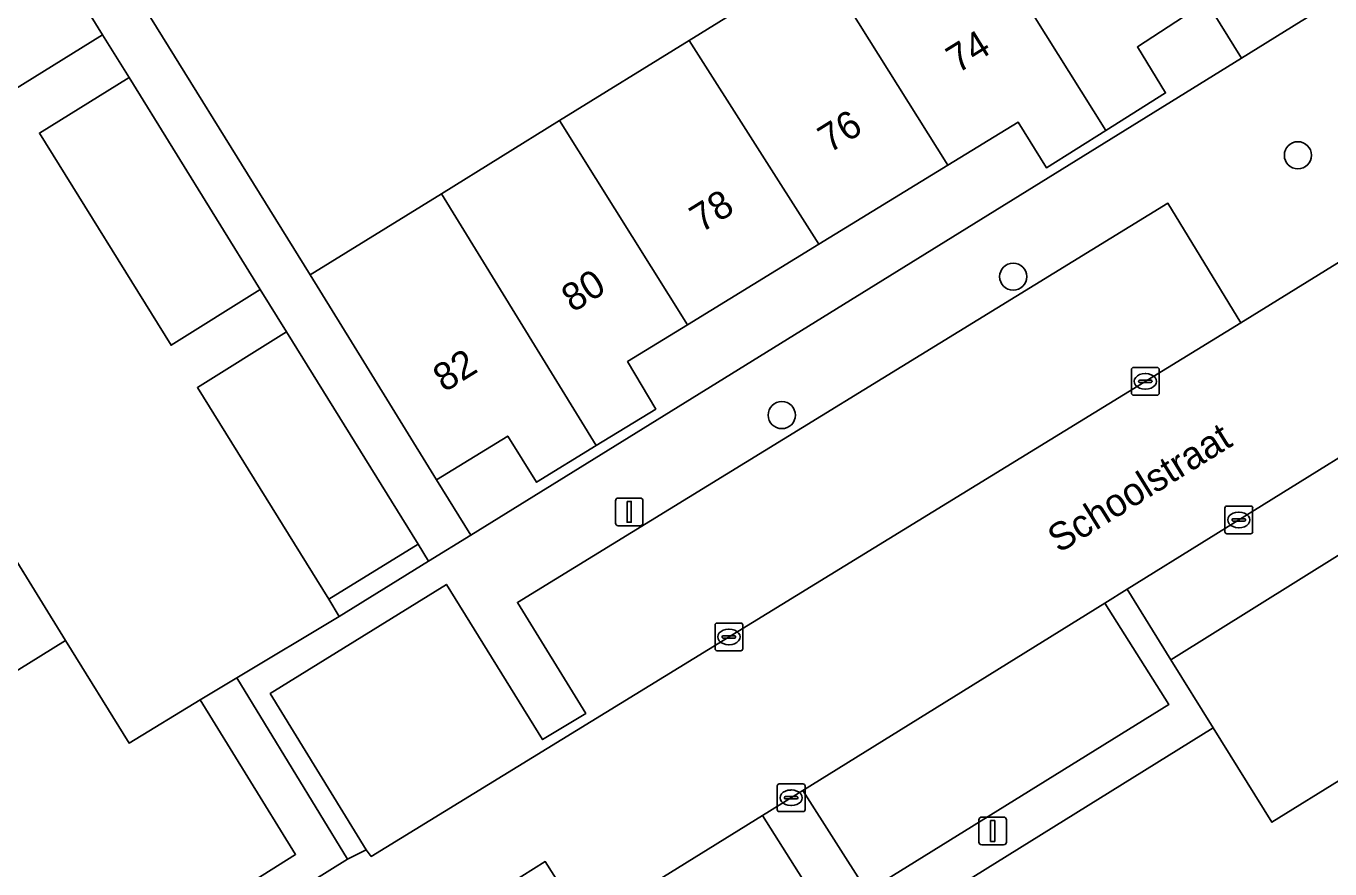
# Model space of a CAD drawing. Extents: x 160377 to 161131, y 383938 to 384853.
# Drawn here: x 160690.47 to 160737.47, y 384275.52 to 384305.89 of the extents above; entities that cross this region are included whole.
import ezdxf

# ---------------------------------------------------------------- set-up
doc = ezdxf.new("R2010")
doc.units = 0
for name, color, linetype in [('IMGEO_Boom', 7, 'Continuous'), ('IMGEO_Erf', 7, 'Continuous'), ('IMGEO_Kolk', 7, 'Continuous'), ('IMGEO_Lichtmast', 7, 'Continuous'), ('IMGEO_Muur', 7, 'Continuous'), ('IMGEO_Openbare_ruimte_label', 7, 'Continuous'), ('IMGEO_Pand', 7, 'Continuous'), ('IMGEO_Pand_nummerreeks', 7, 'Continuous'), ('IMGEO_Parkeervlak_open', 7, 'Continuous'), ('IMGEO_Rijbaan_lokaal_open', 7, 'Continuous'), ('IMGEO_Voetpad_open', 7, 'Continuous')]:
    doc.layers.add(name, color=color, linetype=linetype)

msp = doc.modelspace()

# ---------------------------------------------------------------- linework, layer by layer
at = {"layer": 'IMGEO_Boom'}
for centre in [(160736.315, 384301.238), (160726.052, 384296.864), (160717.711, 384291.876)]:
    msp.add_circle(centre, 0.489, dxfattribs=at)
at = {"layer": 'IMGEO_Erf'}
for points in [[(160728.494, 384314.118), (160719.144, 384326.516), (160715.5, 384324.283), (160711.806, 384322.02), (160710.484, 384324.15), (160708.958, 384323.206), (160710.266, 384321.076), (160706.034, 384318.483), (160702.592, 384316.373), (160701.468, 384318.233), (160699.506, 384317.015), (160701.966, 384313.052), (160697.685, 384310.417), (160695.244, 384314.41), (160694.01, 384313.653), (160695.954, 384310.482), (160693.345, 384308.805), (160700.713, 384296.924), (160705.442, 384299.851), (160709.7, 384302.486), (160714.376, 384305.38), (160719.053, 384308.275), (160723.729, 384311.169)], [(160734.279, 384304.737), (160733.02, 384306.773), (160730.53, 384305.14), (160731.544, 384303.483), (160729.397, 384302.136), (160727.25, 384300.789), (160726.225, 384302.435), (160723.692, 384300.882), (160719.051, 384298.037), (160714.314, 384295.132), (160712.151, 384293.806), (160713.169, 384292.095), (160711.02, 384290.774), (160708.872, 384289.454), (160707.829, 384291.122), (160705.268, 384289.539), (160706.495, 384287.55)], [(160731.733, 384283.055), (160740.937, 384288.792), (160743.093, 384285.332), (160745.626, 384286.911), (160741.939, 384292.91), (160730.162, 384285.599)], [(160739.907, 384267.733), (160743.572, 384270.017), (160740.813, 384274.443), (160738.054, 384278.87), (160735.381, 384277.204), (160733.264, 384280.6), (160723.808, 384274.736), (160728.066, 384267.868), (160725.958, 384266.537), (160726.995, 384264.81), (160728.954, 384265.992), (160731.284, 384262.131), (160733.616, 384258.266), (160731.849, 384257.2), (160732.902, 384255.452), (160734.748, 384256.564), (160736.961, 384252.892), (160739.409, 384248.829), (160737.564, 384247.717), (160737.981, 384247.025), (160738.352, 384247.256), (160748.663, 384253.685), (160745.744, 384258.368), (160742.825, 384263.051)]]:
    msp.add_lwpolyline(points, close=True, dxfattribs=at)
for points in [[(160690.096, 384268.487), (160691.357, 384269.265), (160691.745, 384269.504), (160700.782, 384275.08), (160702.06, 384275.868), (160698.068, 384282.411), (160701.757, 384284.619), (160704.979, 384286.612), (160704.603, 384287.22), (160701.376, 384285.245), (160696.645, 384292.864), (160699.861, 384294.871), (160698.912, 384296.399), (160695.695, 384294.393), (160690.947, 384302.038), (160694.18, 384304.036), (160693.226, 384305.58), (160689.988, 384303.573)], [(160688.808, 384288.723), (160691.891, 384283.749), (160694.182, 384280.054), (160696.739, 384281.615), (160700.181, 384276.046), (160694.169, 384272.262), (160690.764, 384270.163), (160689.433, 384272.322)]]:
    msp.add_lwpolyline(points, dxfattribs=at)
at = {"layer": 'IMGEO_Kolk'}
for p, q in [((160730.39, 384293.591), (160731.242, 384293.591)), ((160730.315, 384292.665), (160730.315, 384293.517)), ((160730.574, 384293.085), (160730.574, 384293.097)), ((160730.617, 384293.134), (160731.015, 384293.134)), ((160730.803, 384293.371), (160730.828, 384293.371)), ((160731.058, 384293.097), (160731.058, 384293.085)), ((160731.316, 384293.517), (160731.316, 384292.665)), ((160731.012, 384293.048), (160730.614, 384293.048)), ((160730.826, 384292.811), (160730.801, 384292.811)), ((160731.242, 384292.591), (160730.39, 384292.591)), ((160733.683, 384287.672), (160733.683, 384288.524)), ((160733.758, 384288.598), (160734.61, 384288.598)), ((160734.684, 384288.524), (160734.684, 384287.672)), ((160733.942, 384288.092), (160733.942, 384288.104)), ((160734.38, 384288.055), (160733.982, 384288.055)), ((160733.985, 384288.141), (160734.383, 384288.141)), ((160734.171, 384288.378), (160734.196, 384288.378)), ((160734.426, 384288.104), (160734.426, 384288.092)), ((160734.61, 384287.598), (160733.758, 384287.598)), ((160734.194, 384287.818), (160734.169, 384287.818)), ((160715.304, 384283.456), (160715.304, 384284.308)), ((160715.379, 384284.382), (160716.231, 384284.382)), ((160715.792, 384284.162), (160715.817, 384284.162)), ((160716.305, 384284.308), (160716.305, 384283.456)), ((160715.563, 384283.876), (160715.563, 384283.888)), ((160716.001, 384283.839), (160715.603, 384283.839)), ((160715.606, 384283.925), (160716.004, 384283.925)), ((160716.047, 384283.888), (160716.047, 384283.876)), ((160716.231, 384283.382), (160715.379, 384283.382)), ((160715.815, 384283.602), (160715.79, 384283.602)), ((160717.546, 384277.66), (160717.546, 384278.512)), ((160717.621, 384278.586), (160718.473, 384278.586)), ((160718.547, 384278.512), (160718.547, 384277.66)), ((160717.805, 384278.08), (160717.805, 384278.092)), ((160718.243, 384278.043), (160717.845, 384278.043)), ((160717.848, 384278.129), (160718.246, 384278.129)), ((160718.034, 384278.366), (160718.059, 384278.366)), ((160718.289, 384278.092), (160718.289, 384278.08)), ((160718.473, 384277.586), (160717.621, 384277.586)), ((160718.057, 384277.806), (160718.032, 384277.806))]:
    msp.add_line(p, q, dxfattribs=at)
for points in [[(160730.39, 384293.591), (160731.242, 384293.591)], [(160730.315, 384292.665), (160730.315, 384293.517)], [(160731.316, 384293.517), (160731.316, 384292.665)], [(160731.242, 384292.591), (160730.39, 384292.591)], [(160733.683, 384287.672), (160733.683, 384288.524)], [(160733.758, 384288.598), (160734.61, 384288.598)], [(160734.684, 384288.524), (160734.684, 384287.672)], [(160734.61, 384287.598), (160733.758, 384287.598)], [(160715.304, 384283.456), (160715.304, 384284.308)], [(160715.379, 384284.382), (160716.231, 384284.382)], [(160716.305, 384284.308), (160716.305, 384283.456)], [(160716.231, 384283.382), (160715.379, 384283.382)], [(160717.546, 384277.66), (160717.546, 384278.512)], [(160717.621, 384278.586), (160718.473, 384278.586)], [(160718.547, 384278.512), (160718.547, 384277.66)], [(160718.473, 384277.586), (160717.621, 384277.586)]]:
    msp.add_lwpolyline(points, dxfattribs=at)
for centre, radius, start, end in [((160730.392, 384293.515), 0.0765, 91.552, 178.448), ((160730.392, 384293.515), 0.0765, 91.552, 178.448), ((160731.24, 384293.515), 0.0765, 1.552, 88.448), ((160731.24, 384293.515), 0.0765, 1.552, 88.448), ((160730.614, 384293.094), 0.0403, 85.8775, 175.7526), ((160730.611, 384293.084), 0.0366, 178.938, 274.7102), ((160731.015, 384293.091), 0.043, 264.8664, 352.4533), ((160731.019, 384293.096), 0.0386, 1.7309, 96.639), ((160730.392, 384292.667), 0.0765, 181.552, 268.448), ((160730.392, 384292.667), 0.0765, 181.552, 268.448), ((160731.24, 384292.667), 0.0765, 271.552, 358.448), ((160731.24, 384292.667), 0.0765, 271.552, 358.448), ((160733.76, 384288.522), 0.0765, 91.552, 178.448), ((160733.76, 384288.522), 0.0765, 91.552, 178.448), ((160734.608, 384288.522), 0.0765, 1.552, 88.448), ((160734.608, 384288.522), 0.0765, 1.552, 88.448), ((160733.982, 384288.101), 0.0403, 85.8775, 175.7526), ((160733.979, 384288.091), 0.0366, 178.938, 274.7102), ((160734.383, 384288.098), 0.043, 264.8664, 352.4533), ((160734.387, 384288.103), 0.0386, 1.7309, 96.639), ((160733.76, 384287.674), 0.0765, 181.552, 268.448), ((160733.76, 384287.674), 0.0765, 181.552, 268.448), ((160734.608, 384287.674), 0.0765, 271.552, 358.448), ((160734.608, 384287.674), 0.0765, 271.552, 358.448), ((160715.381, 384284.306), 0.0765, 91.552, 178.448), ((160715.381, 384284.306), 0.0765, 91.552, 178.448), ((160716.229, 384284.306), 0.0765, 1.552, 88.448), ((160716.229, 384284.306), 0.0765, 1.552, 88.448), ((160715.603, 384283.885), 0.0403, 85.8775, 175.7526), ((160715.6, 384283.875), 0.0366, 178.938, 274.7102), ((160716.004, 384283.882), 0.043, 264.8664, 352.4533), ((160716.008, 384283.887), 0.0386, 1.7309, 96.639), ((160715.381, 384283.458), 0.0765, 181.552, 268.448), ((160715.381, 384283.458), 0.0765, 181.552, 268.448), ((160716.229, 384283.458), 0.0765, 271.552, 358.448), ((160716.229, 384283.458), 0.0765, 271.552, 358.448), ((160717.623, 384278.51), 0.0765, 91.552, 178.448), ((160717.623, 384278.51), 0.0765, 91.552, 178.448), ((160718.471, 384278.51), 0.0765, 1.552, 88.448), ((160718.471, 384278.51), 0.0765, 1.552, 88.448), ((160717.845, 384278.089), 0.0403, 85.8775, 175.7526), ((160717.842, 384278.079), 0.0366, 178.938, 274.7102), ((160718.246, 384278.086), 0.043, 264.8664, 352.4533), ((160718.25, 384278.091), 0.0386, 1.7309, 96.639), ((160717.623, 384277.662), 0.0765, 181.552, 268.448), ((160717.623, 384277.662), 0.0765, 181.552, 268.448), ((160718.471, 384277.662), 0.0765, 271.552, 358.448), ((160718.471, 384277.662), 0.0765, 271.552, 358.448)]:
    msp.add_arc(centre, radius, start, end, dxfattribs=at)
for centre, major_axis, ratio, start_param, end_param in [((160730.802, 384293.091), (-0.387, 0.002), 0.722429, 4.712389, 7.853982), ((160730.827, 384293.091), (-0.39, 0.002), 0.717154, 1.570796, 4.712389), ((160734.17, 384288.098), (-0.387, 0.002), 0.722429, 4.712389, 7.853982), ((160734.195, 384288.098), (-0.39, 0.002), 0.717154, 1.570796, 4.712389), ((160715.791, 384283.882), (-0.387, 0.002), 0.722429, 4.712389, 7.853982), ((160715.816, 384283.882), (-0.39, 0.002), 0.717154, 1.570796, 4.712389), ((160718.033, 384278.086), (-0.387, 0.002), 0.722429, 4.712389, 7.853982), ((160718.058, 384278.086), (-0.39, 0.002), 0.717154, 1.570796, 4.712389)]:
    msp.add_ellipse(centre, major_axis=major_axis, ratio=ratio, start_param=start_param, end_param=end_param, dxfattribs=at)
at = {"layer": 'IMGEO_Lichtmast'}
for p, q in [((160711.816, 384288.887), (160712.606, 384288.887)), ((160712.606, 384288.887), (160711.816, 384288.887)), ((160711.716, 384287.987), (160711.716, 384288.787)), ((160711.716, 384288.787), (160711.716, 384287.987)), ((160712.706, 384288.787), (160712.706, 384287.987)), ((160712.706, 384287.987), (160712.706, 384288.787)), ((160712.606, 384287.887), (160711.816, 384287.887)), ((160711.816, 384287.887), (160712.606, 384287.887)), ((160724.816, 384276.49), (160724.816, 384277.29)), ((160724.816, 384277.29), (160724.816, 384276.49)), ((160724.916, 384277.39), (160725.706, 384277.39)), ((160725.706, 384277.39), (160724.916, 384277.39)), ((160725.806, 384277.29), (160725.806, 384276.49)), ((160725.806, 384276.49), (160725.806, 384277.29)), ((160725.706, 384276.39), (160724.916, 384276.39)), ((160724.916, 384276.39), (160725.706, 384276.39))]:
    msp.add_line(p, q, dxfattribs=at)
for points in [[(160712.136, 384288.762), (160712.286, 384288.762), (160712.286, 384288.012), (160712.136, 384288.012), (160712.136, 384288.762)], [(160725.236, 384277.265), (160725.386, 384277.265), (160725.386, 384276.515), (160725.236, 384276.515), (160725.236, 384277.265)]]:
    msp.add_lwpolyline(points, dxfattribs=at)
for centre, start, end in [((160711.816, 384288.787), 90, 180), ((160711.816, 384288.787), 90, 180), ((160712.606, 384288.787), 0, 90), ((160712.606, 384288.787), 360, 90), ((160711.816, 384287.987), 180, 270), ((160711.816, 384287.987), 180, 270), ((160712.606, 384287.987), 270, 0), ((160712.606, 384287.987), 270, 0), ((160724.916, 384277.29), 90, 180), ((160724.916, 384277.29), 90, 180), ((160725.706, 384277.29), 0, 90), ((160725.706, 384277.29), 360, 90), ((160724.916, 384276.49), 180, 270), ((160724.916, 384276.49), 180, 270), ((160725.706, 384276.49), 270, 0), ((160725.706, 384276.49), 270, 0)]:
    msp.add_arc(centre, 0.1, start, end, dxfattribs=at)
at = {"layer": 'IMGEO_Muur'}
for points in [[(160701.376, 384285.245), (160701.757, 384284.619)], [(160701.757, 384284.619), (160698.068, 384282.411)], [(160698.068, 384282.411), (160696.739, 384281.615)], [(160723.808, 384274.736), (160733.264, 384280.6)]]:
    msp.add_lwpolyline(points, dxfattribs=at)
at = {"layer": 'IMGEO_Pand'}
for points in [[(160723.729, 384311.169), (160729.397, 384302.136), (160731.544, 384303.483), (160730.53, 384305.14), (160733.02, 384306.773), (160731.212, 384309.803), (160730.427, 384311.049), (160728.494, 384314.118)], [(160681.282, 384303.706), (160687.512, 384307.568), (160689.988, 384303.573), (160693.226, 384305.58), (160689.416, 384311.726), (160679.992, 384305.865), (160676.071, 384303.426), (160671.781, 384300.758), (160671.904, 384300.56), (160670.629, 384299.77), (160672.997, 384295.946), (160674.272, 384296.736), (160678.76, 384289.516), (160686.93, 384294.596)], [(160723.729, 384311.169), (160719.053, 384308.275), (160723.692, 384300.882), (160726.225, 384302.435), (160727.25, 384300.789), (160729.397, 384302.136)], [(160714.376, 384305.38), (160719.051, 384298.037), (160723.692, 384300.882), (160719.053, 384308.275)], [(160714.314, 384295.132), (160719.051, 384298.037), (160714.376, 384305.38), (160709.7, 384302.486)], [(160695.695, 384294.393), (160698.912, 384296.399), (160694.18, 384304.036), (160690.947, 384302.038)], [(160714.314, 384295.132), (160709.7, 384302.486), (160705.442, 384299.851), (160711.02, 384290.774), (160713.169, 384292.095), (160712.151, 384293.806)], [(160705.442, 384299.851), (160700.713, 384296.924), (160702.643, 384293.795), (160705.268, 384289.539), (160707.829, 384291.122), (160708.872, 384289.454), (160711.02, 384290.774)], [(160688.808, 384288.723), (160690.082, 384289.513), (160686.93, 384294.596), (160678.76, 384289.516), (160679.784, 384287.867), (160678.51, 384287.076), (160683.721, 384278.684), (160691.891, 384283.749)], [(160701.376, 384285.245), (160704.603, 384287.22), (160699.861, 384294.871), (160696.645, 384292.864)], [(160738.054, 384278.87), (160747.117, 384284.519), (160745.626, 384286.911), (160743.093, 384285.332), (160740.937, 384288.792), (160731.733, 384283.055), (160733.264, 384280.6), (160735.381, 384277.204)], [(160696.739, 384281.615), (160694.182, 384280.054), (160691.891, 384283.749), (160683.721, 384278.684), (160688.162, 384271.533), (160689.433, 384272.322), (160690.764, 384270.163), (160694.169, 384272.262), (160700.181, 384276.046)]]:
    msp.add_lwpolyline(points, close=True, dxfattribs=at)
at = {"layer": 'IMGEO_Parkeervlak_open'}
for points in [[(160734.254, 384295.2), (160731.63, 384299.508), (160708.179, 384285.127), (160710.645, 384281.125), (160709.085, 384280.183), (160705.62, 384285.772), (160699.271, 384281.839), (160702.725, 384276.211), (160702.911, 384275.971)], [(160718.47, 384278.35), (160720.784, 384274.707), (160731.664, 384281.452), (160729.35, 384285.096)], [(160710.64, 384273.496), (160712.955, 384269.852), (160719.323, 384273.8), (160717.009, 384277.444)]]:
    msp.add_lwpolyline(points, close=True, dxfattribs=at)
at = {"layer": 'IMGEO_Rijbaan_lokaal_open'}
msp.add_lwpolyline([(160742.088, 384300.038), (160734.254, 384295.2), (160702.911, 384275.971), (160702.725, 384276.211), (160702.06, 384275.868), (160700.782, 384275.08), (160691.745, 384269.504), (160693.677, 384266.239), (160694.541, 384266.782), (160697.154, 384268.374), (160706.563, 384274.169), (160707.914, 384275.001), (160709.185, 384275.785), (160710.64, 384273.496), (160717.009, 384277.444), (160718.47, 384278.35), (160729.35, 384285.096), (160730.162, 384285.599), (160741.939, 384292.91)], dxfattribs=at)
at = {"layer": 'IMGEO_Voetpad_open'}
for points in [[(160689.416, 384311.726), (160693.226, 384305.58), (160694.18, 384304.036), (160698.912, 384296.399), (160699.861, 384294.871), (160704.603, 384287.22), (160704.979, 384286.612), (160706.495, 384287.55), (160705.268, 384289.539), (160702.643, 384293.795), (160700.713, 384296.924), (160693.345, 384308.805)], [(160737.893, 384306.973), (160736.437, 384306.072), (160734.279, 384304.737), (160706.495, 384287.55), (160704.979, 384286.612), (160701.757, 384284.619), (160698.068, 384282.411), (160702.06, 384275.868), (160702.725, 384276.211), (160699.271, 384281.839), (160705.62, 384285.772), (160709.085, 384280.183), (160710.645, 384281.125), (160708.179, 384285.127), (160731.63, 384299.508), (160734.254, 384295.2), (160742.088, 384300.038)], [(160733.02, 384306.773), (160734.279, 384304.737), (160736.437, 384306.072)]]:
    msp.add_lwpolyline(points, dxfattribs=at)
msp.add_lwpolyline([(160719.94, 384272.743), (160721.524, 384273.69), (160721.428, 384273.845), (160723.536, 384275.176), (160723.808, 384274.736), (160733.264, 384280.6), (160731.733, 384283.055), (160730.162, 384285.599), (160729.35, 384285.096), (160731.664, 384281.452), (160720.784, 384274.707), (160718.47, 384278.35), (160717.009, 384277.444), (160719.323, 384273.8), (160712.955, 384269.852), (160710.64, 384273.496), (160709.185, 384275.785), (160707.914, 384275.001), (160711.942, 384268.533), (160715.383, 384270.703), (160715.711, 384270.121)], close=True, dxfattribs=at)

# ---------------------------------------------------------------- texts
at = {"layer": 'IMGEO_Openbare_ruimte_label'}
msp.add_text('Schoolstraat', height=1, rotation=31.7989, dxfattribs=at).set_placement((160727.7, 384286.884))
at = {"layer": 'IMGEO_Pand_nummerreeks'}
for s, p in [('74', (160724.05, 384304.17)), ('76', (160719.425, 384301.298)), ('78', (160714.802, 384298.426)), ('80', (160710.177, 384295.554)), ('82', (160705.547, 384292.679))]:
    msp.add_text(s, height=1, rotation=31.8403, dxfattribs=at).set_placement(p)

doc.saveas('drawing.dxf')
